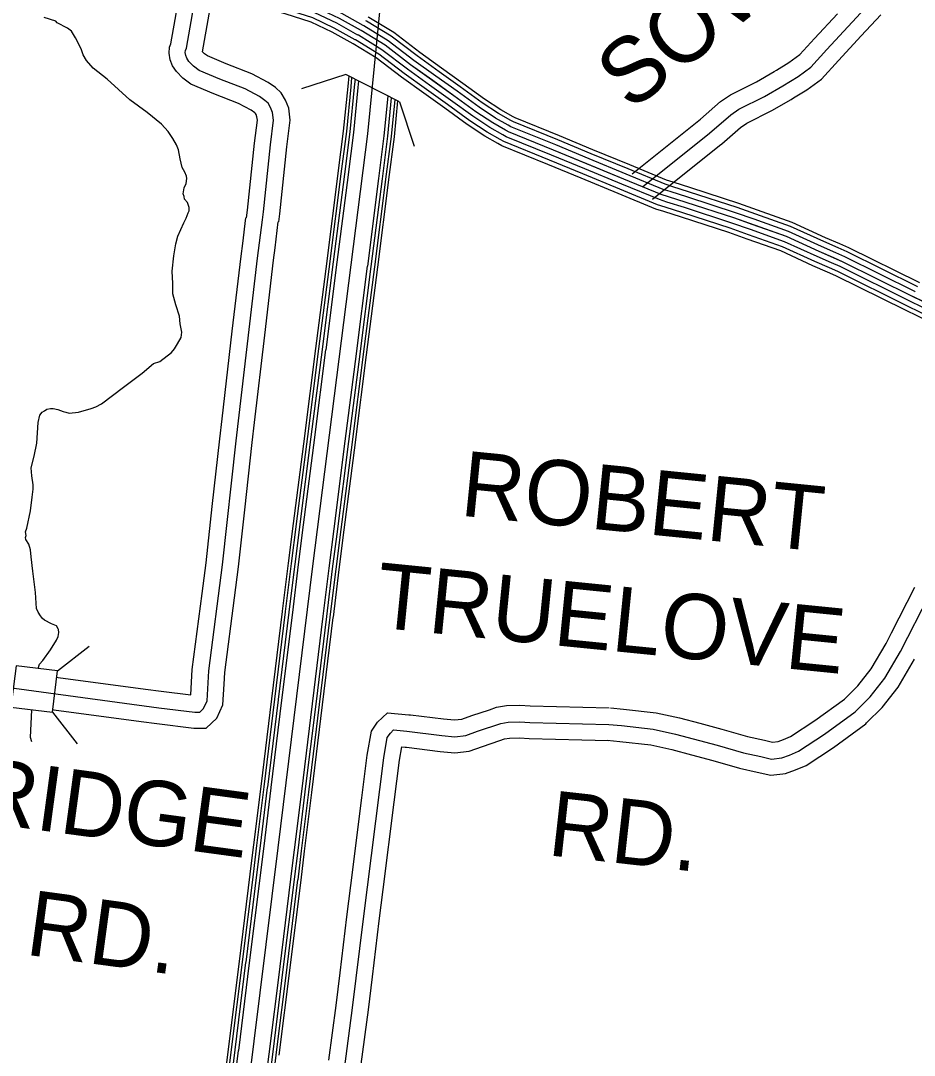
# Model space of a CAD drawing. Extents: x 1551132 to 1791609, y 378168 to 563823.
# Drawn here: x 1698093 to 1703163, y 452657 to 458529 of the extents above; entities that cross this region are included whole.
import ezdxf

# ---------------------------------------------------------------- set-up
doc = ezdxf.new("R2010")
doc.units = 0
for name, color, linetype in [('DESIGN - ROW - Right-of-Way and Easement Labels', 7, 'Continuous'), ('DESIGN - TRANSPORTATION - Text', 7, 'Continuous'), ('SURVEY - CENTERLINE - Preliminary', 7, 'Continuous'), ('SURVEY - CONTOURS - Index with Text', 7, 'Continuous'), ('SURVEY - DRAINAGE - Storm Sewer', 7, 'Continuous'), ('SURVEY - PROPERTY - Owners', 7, 'Continuous')]:
    doc.layers.add(name, color=color, linetype=linetype)

msp = doc.modelspace()

# ---------------------------------------------------------------- linework, layer by layer
at = {"layer": 'DESIGN - TRANSPORTATION - Text'}
for points in [[(1698191.719, 455171.249), (1698181.902, 455193.375), (1698176.677, 455283.56), (1698161.703, 455403.88), (1698152.411, 455486.099), (1698148.753, 455526.192), (1698139.02, 455558.334), (1698123.245, 455584.518), (1698121.345, 455596.56), (1698123.429, 455606.552), (1698119.621, 455628.619), (1698127.795, 455648.57), (1698148.645, 455746.522), (1698157.328, 455824.549), (1698163.728, 455870.559), (1698163.928, 455894.593), (1698156.378, 455946.744), (1698152.753, 455990.845), (1698169.328, 456056.78), (1698183.978, 456130.749), (1698192.994, 456248.844), (1698201.361, 456290.82), (1698215.502, 456306.712), (1698227.577, 456314.612), (1698241.676, 456324.487), (1698261.718, 456328.304), (1698277.725, 456328.146), (1698303.683, 456321.887), (1698333.607, 456311.587), (1698349.582, 456307.429), (1698367.54, 456301.254), (1698421.614, 456306.737), (1698493.837, 456328.079), (1698519.936, 456337.846), (1698552.086, 456353.563), (1698676.966, 456448.508), (1698781.705, 456527.626), (1698846.212, 456583.095), (1698882.336, 456594.761), (1698948.81, 456646.205), (1698964.993, 456666.08), (1698983.259, 456695.948), (1699003.575, 456731.807), (1699007.842, 456761.808), (1698998.234, 456807.967), (1698994.609, 456852.068), (1698973.151, 456916.37), (1698955.677, 456978.63), (1698956.177, 457036.715), (1698952.777, 457106.85), (1698961.543, 457194.894), (1698974.135, 457262.879), (1698984.518, 457306.847), (1699000.851, 457344.748), (1699019.192, 457382.624), (1699031.417, 457408.549), (1699043.683, 457438.475), (1699049.791, 457450.434), (1699049.941, 457468.459), (1699046.041, 457480.518), (1699040.183, 457496.593), (1699022.342, 457516.794), (1699020.467, 457530.836), (1699014.6, 457546.911), (1699020.892, 457580.904), (1699031.108, 457604.838), (1699035.35, 457632.839), (1699033.467, 457646.881), (1699023.659, 457669.006), (1699009.876, 457695.182), (1698998.301, 457745.367), (1698988.726, 457795.535), (1698976.96, 457823.685), (1698957.26, 457859.928), (1698929.594, 457900.254), (1698891.945, 457942.672), (1698810.455, 458007.548), (1698713.033, 458080.592), (1698583.977, 458198.003), (1698504.463, 458258.855), (1698466.822, 458303.281), (1698447.089, 458335.515), (1698435.381, 458369.674), (1698403.898, 458432.068), (1698382.216, 458470.335), (1698358.341, 458486.586), (1698300.576, 458517.186), (1698292.659, 458527.278), (1698226.803, 458547.937)], [(1698193.035, 454852.991), (1698199.185, 454876.741), (1698219.385, 454898.584), (1698261.925, 454958.26), (1698296.424, 455014.012), (1698306.599, 455033.946), (1698308.791, 455055.963), (1698306.941, 455074.005), (1698304.974, 455078.03), (1698297.108, 455094.13), (1698267.2, 455106.431), (1698227.359, 455126.848), (1698217.435, 455136.956), (1698205.552, 455151.09), (1698191.719, 455171.249)], [(1698157.002, 454435.68), (1698149.578, 454460.597), (1698155.611, 454618.051)]]:
    msp.add_lwpolyline(points, dxfattribs=at)
at = {"layer": 'SURVEY - CENTERLINE - Preliminary'}
for points in [[(1698983.172, 449194.818), (1699215.043, 451106.002), (1699553.978, 453833.64), (1699749.899, 455432.615), (1700063.134, 457886.037), (1700238.231, 459675.417), (1700321.071, 460780.438), (1700489.226, 462742.114), (1700648.965, 464635.739), (1700778.255, 466135.019), (1700835.087, 466870.955), (1700909.235, 467584.207), (1700976.926, 468254.925), (1701083.174, 469063.154), (1701154.356, 469485.24), (1701193.705, 469688.779), (1701241.437, 469893.192), (1701371.009, 470366.913), (1701681.611, 471506.268)], [(1699950.404, 458156.486), (1699956.279, 458216.496)], [(1699894.98, 457662.823), (1699925.462, 457901.563), (1699950.32, 458155.603)], [(1699967.82, 458154.786), (1699972.762, 458205.304)], [(1699987.728, 458152.836), (1699992.019, 458196.729)], [(1700007.911, 458150.861), (1700011.436, 458186.912)], [(1699912.338, 457660.606), (1699942.854, 457899.596), (1699967.737, 458153.903)], [(1699932.179, 457658.073), (1699962.728, 457897.354), (1699987.644, 458151.953)], [(1699952.295, 457655.498), (1699982.886, 457895.088), (1700007.827, 458149.978)], [(1700125.316, 457633.406), (1700156.232, 457875.537), (1700178.315, 458101.185)], [(1700145.557, 457631.739), (1700176.39, 457873.27), (1700197.79, 458091.909)], [(1700165.398, 457629.206), (1700196.273, 457871.029), (1700216.881, 458081.618)], [(1700182.756, 457626.989), (1700213.664, 457869.062), (1700233.689, 458073.651)], [(1699831.548, 457165.943), (1699894.871, 457661.931)], [(1699848.906, 457163.727), (1699912.229, 457659.715)], [(1699868.747, 457161.202), (1699932.071, 457657.19)], [(1699888.863, 457158.627), (1699952.187, 457654.615)], [(1700061.884, 457136.534), (1700125.208, 457632.522)], [(1700082.117, 457134.868), (1700145.449, 457630.856)], [(1700101.958, 457132.334), (1700165.29, 457628.322)], [(1700119.316, 457130.118), (1700182.648, 457626.106)], [(1699768.107, 456669.072), (1699831.431, 457165.06)], [(1699785.465, 456666.855), (1699848.789, 457162.843)], [(1699805.306, 456664.33), (1699868.63, 457160.318)], [(1699825.423, 456661.755), (1699888.746, 457157.743)], [(1699998.444, 456639.663), (1700061.767, 457135.651)], [(1700018.685, 456637.996), (1700082.008, 457133.984)], [(1700038.526, 456635.463), (1700101.85, 457131.451)], [(1700055.884, 456633.246), (1700119.208, 457129.234)], [(1699704.675, 456172.201), (1699767.999, 456668.189)], [(1699722.033, 456169.984), (1699785.357, 456665.972)], [(1699741.874, 456167.459), (1699805.198, 456663.447)], [(1699761.991, 456164.884), (1699825.314, 456660.872)], [(1699935.011, 456142.792), (1699998.335, 456638.78)], [(1699955.244, 456141.125), (1700018.568, 456637.113)], [(1699975.086, 456138.592), (1700038.409, 456634.58)], [(1699992.443, 456136.375), (1700055.767, 456632.363)], [(1699641.235, 455675.33), (1699704.559, 456171.317)], [(1699658.593, 455673.113), (1699721.916, 456169.101)], [(1699678.434, 455670.588), (1699741.758, 456166.576)], [(1699698.55, 455668.013), (1699761.874, 456164.001)], [(1699871.571, 455645.921), (1699934.895, 456141.908)], [(1699891.812, 455644.254), (1699955.136, 456140.242)], [(1699911.653, 455641.72), (1699974.977, 456137.708)], [(1699929.011, 455639.504), (1699992.335, 456135.492)], [(1699579.086, 455177.6), (1699612.444, 455449.807), (1699641.118, 455674.446)], [(1699596.461, 455175.466), (1699629.802, 455447.64), (1699658.476, 455672.229)], [(1699616.31, 455173.033), (1699649.651, 455445.157), (1699678.317, 455669.696)], [(1699636.443, 455170.566), (1699669.776, 455442.64), (1699698.433, 455667.129)], [(1699809.581, 455149.358), (1699842.855, 455420.99), (1699871.454, 455645.037)], [(1699829.813, 455147.791), (1699862.979, 455418.465), (1699891.696, 455643.37)], [(1699849.671, 455145.357), (1699882.829, 455415.981), (1699911.537, 455640.837)], [(1699867.038, 455143.224), (1699900.187, 455413.814), (1699928.895, 455638.62)], [(1699518.162, 454680.412), (1699578.969, 455176.708)], [(1699535.537, 454678.278), (1699596.344, 455174.575)], [(1699555.386, 454675.845), (1699616.194, 455172.141)], [(1699575.519, 454673.378), (1699636.326, 455169.675)], [(1699748.657, 454652.17), (1699809.464, 455148.466)], [(1699768.89, 454650.603), (1699829.705, 455146.907)], [(1699788.748, 454648.169), (1699849.563, 455144.474)], [(1699806.114, 454646.036), (1699866.929, 455142.341)], [(1699457.238, 454183.224), (1699518.054, 454679.528)], [(1699474.613, 454181.099), (1699535.429, 454677.403)], [(1699494.463, 454178.665), (1699555.278, 454674.97)], [(1699514.595, 454176.199), (1699575.411, 454672.503)], [(1699687.733, 454154.982), (1699748.548, 454651.286)], [(1699707.974, 454153.415), (1699768.781, 454649.719)], [(1699727.832, 454150.981), (1699788.639, 454647.286)], [(1699745.198, 454148.856), (1699806.005, 454645.161)], [(1699396.073, 453686.303), (1699416.489, 453850.607), (1699457.13, 454182.34)], [(1699413.439, 453684.144), (1699433.856, 453848.465), (1699474.505, 454180.207)], [(1699433.289, 453681.677), (1699453.705, 453846.015), (1699494.354, 454177.774)], [(1699453.413, 453679.177), (1699473.838, 453843.532), (1699514.487, 454175.307)], [(1699626.509, 453657.669), (1699646.951, 453822.165), (1699687.625, 454154.098)], [(1699646.759, 453656.077), (1699667.083, 453819.681), (1699707.866, 454152.531)], [(1699666.6, 453653.61), (1699686.933, 453817.231), (1699727.724, 454150.098)], [(1699683.966, 453651.452), (1699704.299, 453815.089), (1699745.09, 454147.965)], [(1699334.308, 453189.223), (1699395.965, 453685.419)], [(1699351.674, 453187.064), (1699413.331, 453683.261)], [(1699371.523, 453184.598), (1699433.18, 453680.794)], [(1699391.648, 453182.098), (1699453.305, 453678.294)], [(1699564.744, 453160.589), (1699626.401, 453656.785)], [(1699584.993, 453158.989), (1699646.65, 453655.185)], [(1699604.835, 453156.522), (1699666.492, 453652.718)], [(1699622.201, 453154.364), (1699683.858, 453650.56)], [(1699272.542, 452692.143), (1699334.199, 453188.339)], [(1699289.908, 452689.985), (1699351.565, 453186.181)], [(1699309.758, 452687.518), (1699371.415, 453183.714)], [(1699329.882, 452685.018), (1699391.54, 453181.214)], [(1699502.978, 452663.509), (1699564.635, 453159.706)], [(1699523.22, 452661.909), (1699584.877, 453158.105)], [(1699543.061, 452659.442), (1699604.718, 453155.639)], [(1699560.427, 452657.284), (1699622.084, 453153.48)], [(1699210.777, 452195.064), (1699272.434, 452691.26)], [(1699228.143, 452192.905), (1699289.8, 452689.101)], [(1699247.992, 452190.438), (1699309.65, 452686.635)], [(1699268.117, 452187.938), (1699329.774, 452684.135)], [(1699441.213, 452166.43), (1699502.87, 452662.626)], [(1699461.454, 452164.83), (1699523.111, 452661.026)], [(1699481.295, 452162.363), (1699542.952, 452658.559)]]:
    msp.add_lwpolyline(points, dxfattribs=at)
at = {"layer": 'SURVEY - CONTOURS - Index with Text'}
for points in [[(1700036.527, 458502.045), (1699915.363, 458569.58), (1699784.908, 458631.84), (1699628.62, 458681.725), (1699570.863, 458697.9)], [(1700006.344, 458447.894), (1699886.897, 458514.462), (1699762.025, 458574.055), (1699610.82, 458622.323), (1699554.147, 458638.198)], [(1700021.436, 458474.969), (1699901.13, 458542.021), (1699773.466, 458602.948), (1699619.72, 458652.024), (1699562.505, 458668.049)], [(1699978.736, 458398.351), (1699860.848, 458464.052), (1699741.092, 458521.204), (1699594.546, 458567.98), (1699538.847, 458583.58)], [(1699991.253, 458420.81), (1699872.656, 458486.911), (1699750.584, 458545.171), (1699601.929, 458592.622), (1699545.78, 458608.348)], [(1703467.579, 456812.203), (1703152.42, 456964.49), (1702755.512, 457161.361), (1702623.815, 457218.313), (1702438.287, 457303.648), (1702138.852, 457409.759), (1701869.308, 457497.645), (1701727.537, 457542.638), (1701516.008, 457630.148), (1701116.901, 457795.002), (1700861.466, 457898.821), (1700771.751, 457949.481), (1700676.103, 458012.199), (1700550.631, 458103.143), (1700305.637, 458278.998), (1700160.274, 458390.109), (1700024.744, 458473.119), (1699901.13, 458542.021)], [(1700467.133, 458239.397), (1700342.545, 458328.824), (1700195.381, 458441.31), (1700056.068, 458526.637), (1700051.668, 458529.096)], [(1700481.55, 458259.481), (1700357.261, 458348.691), (1700209.381, 458461.727), (1700068.559, 458547.971), (1700063.726, 458550.68)], [(1700430.984, 458189.029), (1700305.637, 458278.998), (1700160.274, 458390.109), (1700024.744, 458473.119), (1700021.419, 458474.978)], [(1700449.059, 458214.213), (1700324.095, 458303.915), (1700177.832, 458415.71), (1700040.41, 458499.878), (1700036.543, 458502.037)], [(1700379.835, 458117.769), (1700253.422, 458208.504), (1700110.6, 458317.665), (1699980.42, 458397.401), (1699978.628, 458398.409)], [(1700394.835, 458138.661), (1700268.73, 458229.171), (1700125.166, 458338.908), (1699993.419, 458419.601), (1699991.17, 458420.86)], [(1700412.91, 458163.845), (1700287.179, 458254.08), (1700142.716, 458364.508), (1700009.077, 458446.36), (1700006.294, 458447.919)], [(1700859.574, 457935.489), (1700787.892, 457975.973), (1700693.711, 458037.725), (1700568.764, 458128.286), (1700449.042, 458214.221)], [(1700874.815, 457962.49), (1700804.025, 458002.457), (1700711.311, 458063.251), (1700586.897, 458153.428), (1700467.117, 458239.405)], [(1700886.965, 457984.007), (1700816.892, 458023.583), (1700725.352, 458083.609), (1700601.355, 458173.478), (1700481.533, 458259.489)], [(1700829.091, 457881.504), (1700755.61, 457922.989), (1700658.495, 457986.674), (1700532.498, 458078.001), (1700412.893, 458163.853)], [(1700844.333, 457908.497), (1700771.751, 457949.481), (1700676.103, 458012.199), (1700550.631, 458103.143), (1700430.967, 458189.037)], [(1700801.209, 457832.111), (1700726.085, 457874.529), (1700626.288, 457939.972), (1700499.316, 458032), (1700379.819, 458117.777)], [(1700813.85, 457854.504), (1700739.477, 457896.505), (1700640.896, 457961.148), (1700514.365, 458052.859), (1700394.818, 458138.669)], [(1701339.088, 457797.052), (1701149.775, 457875.246), (1700899.265, 457977.065), (1700886.948, 457984.015)], [(1701317.813, 457745.551), (1701128.651, 457823.686), (1700874.974, 457926.797), (1700859.557, 457935.497)], [(1701329.646, 457774.21), (1701140.409, 457852.379), (1700888.49, 457954.765), (1700874.799, 457962.498)], [(1701294.147, 457688.249), (1701105.151, 457766.318), (1700847.957, 457870.846), (1700829.075, 457881.513)], [(1701305.98, 457716.9), (1701116.901, 457795.002), (1700861.466, 457898.821), (1700844.316, 457908.505)], [(1701272.497, 457635.823), (1701083.644, 457713.833), (1700823.233, 457819.678), (1700801.192, 457832.12)], [(1701282.314, 457659.59), (1701093.393, 457737.626), (1700834.441, 457842.878), (1700813.833, 457854.512)], [(1701778.685, 457558.93), (1701738.17, 457571.788), (1701527.85, 457658.799), (1701317.796, 457745.559)], [(1701788.06, 457588.472), (1701748.803, 457600.939), (1701539.691, 457687.45), (1701329.629, 457774.218)], [(1701795.535, 457612.031), (1701757.286, 457624.181), (1701549.133, 457710.292), (1701339.071, 457797.061)], [(1701759.919, 457499.828), (1701716.904, 457513.487), (1701504.167, 457601.497), (1701294.13, 457688.258)], [(1701769.302, 457529.379), (1701727.537, 457542.638), (1701516.008, 457630.148), (1701305.963, 457716.909)], [(1701742.761, 457445.768), (1701697.446, 457460.16), (1701482.501, 457549.079), (1701272.481, 457635.831)], [(1701750.544, 457470.286), (1701706.27, 457484.336), (1701492.326, 457572.847), (1701282.297, 457659.599)], [(1702264.699, 457430.943), (1702158.818, 457468.461), (1701888.291, 457556.671), (1701788.035, 457588.48)], [(1702272.957, 457454.235), (1702166.776, 457491.861), (1701895.866, 457580.197), (1701795.518, 457612.048)], [(1702243.991, 457372.5), (1702138.852, 457409.759), (1701869.308, 457497.645), (1701769.286, 457529.387)], [(1702254.349, 457401.717), (1702148.835, 457439.11), (1701878.8, 457527.154), (1701778.66, 457558.938)], [(1702223.283, 457314.057), (1702118.886, 457351.058), (1701850.325, 457438.618), (1701750.536, 457470.294)], [(1702233.633, 457343.283), (1702128.869, 457380.408), (1701859.817, 457468.136), (1701759.911, 457499.836)], [(1702740.496, 457262.331), (1702659.148, 457297.515), (1702470.952, 457384.075), (1702272.94, 457454.244)], [(1702214.692, 457289.823), (1702110.603, 457326.707), (1701842.451, 457414.143), (1701742.753, 457445.777)], [(1702718.388, 457211.188), (1702636.449, 457246.622), (1702449.961, 457332.399), (1702254.333, 457401.726)], [(1702730.688, 457239.647), (1702649.073, 457274.939), (1702461.644, 457361.15), (1702264.682, 457430.952)], [(1702693.772, 457154.286), (1702611.182, 457190.004), (1702426.612, 457274.898), (1702233.616, 457343.291)], [(1702706.08, 457182.737), (1702623.815, 457218.313), (1702438.287, 457303.648), (1702243.974, 457372.508)], [(1702671.264, 457102.226), (1702588.075, 457138.202), (1702405.246, 457222.296), (1702214.675, 457289.831)], [(1702681.472, 457125.827), (1702598.558, 457161.686), (1702414.929, 457246.147), (1702223.267, 457314.065)], [(1703182.161, 457018.975), (1703179.686, 457020.175), (1702781.612, 457217.63), (1702730.671, 457239.655)], [(1703192.919, 457041.233), (1703190.552, 457042.375), (1702792.012, 457240.055), (1702740.479, 457262.339)], [(1703155.178, 456963.156), (1703152.42, 456964.49), (1702755.512, 457161.361), (1702706.064, 457182.745)], [(1703168.669, 456991.065), (1703166.053, 456992.332), (1702768.562, 457189.495), (1702718.363, 457211.196)], [(1703117.004, 456884.179), (1703113.845, 456885.704), (1702718.597, 457081.759), (1702671.248, 457102.235)], [(1703128.195, 456907.338), (1703125.154, 456908.805), (1702729.413, 457105.093), (1702681.456, 457125.835)], [(1703141.687, 456935.247), (1703138.787, 456936.647), (1702742.463, 457133.227), (1702693.764, 457154.294)], [(1703591.926, 456717.792), (1703454.104, 456784.285), (1703141.678, 456935.256)], [(1703605.392, 456745.709), (1703467.579, 456812.203), (1703155.161, 456963.165)], [(1703567.276, 456666.707), (1703429.438, 456733.209), (1703117.004, 456884.179)], [(1703578.451, 456689.866), (1703440.621, 456756.368), (1703128.187, 456907.338)]]:
    msp.add_lwpolyline(points, dxfattribs=at)
at = {"layer": 'SURVEY - DRAINAGE - Storm Sewer'}
for p, q in [((1700243.286, 458068.84), (1699937.483, 458224.591)), ((1698302.6, 454839.383), (1698481.58, 454979.212)), ((1698273.622, 454603.565), (1698413.452, 454424.585))]:
    msp.add_line(p, q, dxfattribs=at)
for points in [[(1699937.483, 458224.591), (1699686.402, 458143.043)], [(1700243.286, 458068.84), (1700324.858, 457817.734)]]:
    msp.add_lwpolyline(points, dxfattribs=at)
msp.add_lwpolyline([(1698037.838, 454632.509), (1698273.664, 454603.557), (1698302.6, 454839.383), (1698066.782, 454868.335)], close=True, dxfattribs=at)
at = {"layer": 'SURVEY - PROPERTY - Owners'}
for points in [[(1699374.584, 457409.766), (1699380.192, 457454.426), (1699420.258, 457834.169), (1699436.449, 457963.664), (1699433.866, 457984.315), (1699429.024, 457995.982), (1699425.199, 458002.732), (1699422.249, 458005.415), (1699399.917, 458021.166), (1699328.252, 458058.967), (1699188.58, 458113.243), (1699059.375, 458168.019), (1699013.476, 458202.853), (1698976.81, 458240.413), (1698955.369, 458273.414), (1698942.052, 458306.381), (1698936.169, 458343.999), (1698938.003, 458378.466), (1698945.611, 458398.25), (1699018.601, 458813.419)], [(1699464.581, 457398.458), (1699470.306, 457444.009), (1699510.372, 457823.785), (1699527.864, 457963.672), (1699522.347, 458007.757), (1699510.664, 458035.908), (1699496.939, 458060.083), (1699479.131, 458076.292), (1699447.407, 458098.668), (1699365.959, 458141.627), (1699222.721, 458197.295), (1699105.199, 458247.121), (1699073.674, 458271.047), (1699047.983, 458297.356), (1699036.2, 458315.498), (1699030.059, 458330.698), (1699027.25, 458348.649), (1699027.817, 458359.308), (1699033.425, 458373.891), (1699107.94, 458797.711)], [(1699558.138, 457386.699), (1699563.979, 457433.184), (1699604.045, 457812.985), (1699622.886, 457963.681), (1699614.32, 458032.124), (1699595.529, 458077.417), (1699571.521, 458119.702), (1699538.263, 458149.969), (1699496.781, 458179.236), (1699405.158, 458227.554), (1699258.212, 458284.664), (1699152.831, 458329.349), (1699136.248, 458341.932), (1699125.481, 458352.957), (1699200.805, 458781.385)], [(1701621.448, 457586.53), (1702000.68, 457890.305), (1702121.678, 457994.991), (1702167.968, 458026.475), (1702312.598, 458098.869), (1702417.146, 458159.712), (1702503.627, 458212.755), (1702576.125, 458265.957), (1702667.098, 458364.976), (1702907.651, 458624.383)], [(1701562.499, 457660.124), (1701940.349, 457962.79), (1701949.657, 457970.84), (1702064.129, 458069.885), (1702120.144, 458107.986), (1702267.741, 458181.863), (1702368.772, 458240.656), (1702380.98, 458248.148), (1702450.995, 458291.091), (1702512.919, 458336.534), (1702597.817, 458428.936), (1702726.855, 458568.09)], [(1701678.154, 457515.728), (1702058.721, 457820.57), (1702070.679, 457830.912), (1702177.043, 457922.948), (1702213.975, 457948.065), (1702355.755, 458019.034), (1702463.686, 458081.844), (1702477.711, 458090.452), (1702554.259, 458137.395), (1702636.924, 458198.063), (1702733.747, 458303.449), (1702862.502, 458442.286), (1702974.225, 458562.773)], [(1697302.906, 454842.857), (1698877.836, 454629.31), (1699081.714, 454605.126), (1699109.68, 454604.81), (1699129.88, 454624.594), (1699150.329, 454668.386), (1699160.154, 454838.374), (1699238.586, 455439.84), (1699316.134, 456145.383), (1699437.207, 457180.619), (1699464.581, 457398.458)], [(1698298.133, 454803.064), (1698306.474, 454801.931), (1698801.929, 454734.755), (1698889.727, 454722.854), (1699057.873, 454702.912), (1699062.006, 454774.389), (1699066.215, 454847.208), (1699122.322, 455277.427), (1699144.963, 455451.09), (1699180.254, 455772.132), (1699222.445, 456156.009), (1699235.745, 456269.712), (1699293.827, 456766.333), (1699343.601, 457191.977), (1699352.617, 457263.696), (1699371.025, 457410.216)], [(1698275.625, 454619.426), (1698281.625, 454618.61), (1698777.08, 454551.433), (1698866.402, 454539.316), (1699075.839, 454514.474), (1699146.271, 454513.682), (1699205.103, 454571.301), (1699239.877, 454645.777), (1699246.694, 454763.714), (1699250.519, 454829.882), (1699305.768, 455253.502), (1699328.65, 455429.023), (1699364.141, 455751.923), (1699406.266, 456135.158), (1699419.482, 456248.228), (1699477.564, 456744.849), (1699527.255, 457169.693), (1699536.171, 457240.629), (1699554.579, 457387.149)], [(1701439.267, 454629.086), (1701512.749, 454621.736), (1701697.761, 454601.069), (1701830.125, 454572.127), (1701945.63, 454541.559), (1702070.369, 454508.55), (1702217.674, 454465.416), (1702312.98, 454444.79), (1702359.029, 454433.832), (1702390.078, 454437.757), (1702421.811, 454448.907), (1702461.435, 454465.841), (1702599.348, 454556.327), (1702766.694, 454678.655), (1702842.476, 454754.674), (1702918.241, 454850.568), (1703002.981, 454993.53), (1703033.613, 455053.99), (1703165.527, 455314.347)], [(1701429.884, 454535.259), (1701502.824, 454527.967), (1701682.42, 454507.9), (1701807.983, 454480.449), (1702045.053, 454417.706), (1702194.424, 454373.972), (1702292.089, 454352.838), (1702353.862, 454338.129), (1702411.877, 454345.471), (1702456.001, 454360.972), (1702506.175, 454382.414), (1702653.064, 454478.791), (1702828.268, 454606.87), (1702913.091, 454691.947), (1702996.139, 454797.058), (1703085.679, 454948.129), (1703248.992, 455270.454)], [(1701420.859, 454444.998), (1701493.274, 454437.756), (1701667.662, 454418.273), (1701786.684, 454392.255), (1701898.298, 454362.713), (1702020.703, 454330.321), (1702172.058, 454286.003), (1702271.989, 454264.377), (1702348.887, 454246.068), (1702417.977, 454254.802), (1702432.86, 454256.702), (1702488.892, 454276.378), (1702549.216, 454302.162), (1702704.737, 454404.206), (1702887.45, 454537.776), (1702892.883, 454543.201), (1702981.014, 454631.604), (1703071.071, 454745.582), (1703165.235, 454904.453)], [(1699841.52, 452629.842), (1699882.32, 452938.908), (1699904.986, 453124.855), (1699943.668, 453442.255), (1699966.343, 453621.518), (1700029.1, 454117.581), (1700059.724, 454359.629), (1700082.832, 454496.632), (1700118.44, 454546.917), (1700173.772, 454601.168), (1700294.511, 454590.227), (1700305.235, 454588.91), (1700492.139, 454565.934), (1700554.721, 454560.134), (1700596.495, 454565.051), (1700653.411, 454585.052), (1700752.142, 454618.269), (1700792.957, 454631.994), (1700849.206, 454642.053), (1700925.738, 454643.503), (1700984.528, 454640.711), (1701281.829, 454633.278), (1701432.242, 454629.52)], [(1700069.69, 452181.505), (1699964.859, 452278.766), (1699929.377, 452323.192), (1699919.56, 452339.318), (1699908.052, 452383.477), (1699914.927, 452465.446), (1699975.859, 452927.033), (1700037.241, 453430.629), (1700153.022, 454345.862), (1700172.23, 454459.715), (1700190.496, 454485.515), (1700208.663, 454503.324), (1700284.511, 454496.449), (1700482.04, 454472.174), (1700555.888, 454465.332), (1700617.895, 454472.624), (1700684.076, 454495.883), (1700816.415, 454540.4), (1700858.456, 454547.917), (1700924.396, 454549.167), (1700981.111, 454546.476), (1701429.884, 454535.259)], [(1700024.924, 452605.625), (1700065.84, 452915.608), (1700088.623, 453102.471), (1700127.256, 453419.446), (1700149.88, 453598.301), (1700212.637, 454094.364), (1700242.778, 454332.62), (1700255.495, 454407.997), (1700274.886, 454406.238), (1700282.686, 454405.28), (1700472.323, 454381.971), (1700557.013, 454374.129), (1700638.477, 454383.705), (1700713.576, 454410.097), (1700811.115, 454442.915), (1700838.981, 454452.281), (1700867.355, 454457.357), (1700923.104, 454458.415), (1700977.828, 454455.815), (1701277.204, 454448.332), (1701427.617, 454444.573)]]:
    msp.add_lwpolyline(points, dxfattribs=at)

# ---------------------------------------------------------------- texts
at = {"layer": 'DESIGN - ROW - Right-of-Way and Easement Labels'}
for s, height, rotation, p in [('SOWELL', 369.9986, 38.6942389, (1701554.669, 458009.13)), ('ROBERT', 369.9915, 354.2878639, (1700580.538, 455720.648)), ('TRUELOVE', 369.9915, 354.2878639, (1700096.916, 455086.714)), ('BRIDGE', 369.9916, 352.2786083, (1697487.108, 454031.037)), ('RD.', 369.9915, 353.6249639, (1701076.532, 453793.049)), ('RD.', 369.9916, 352.2786083, (1698113.301, 453229.092))]:
    msp.add_text(s, height=height, rotation=rotation, dxfattribs=at).set_placement(p)

doc.saveas('drawing.dxf')
